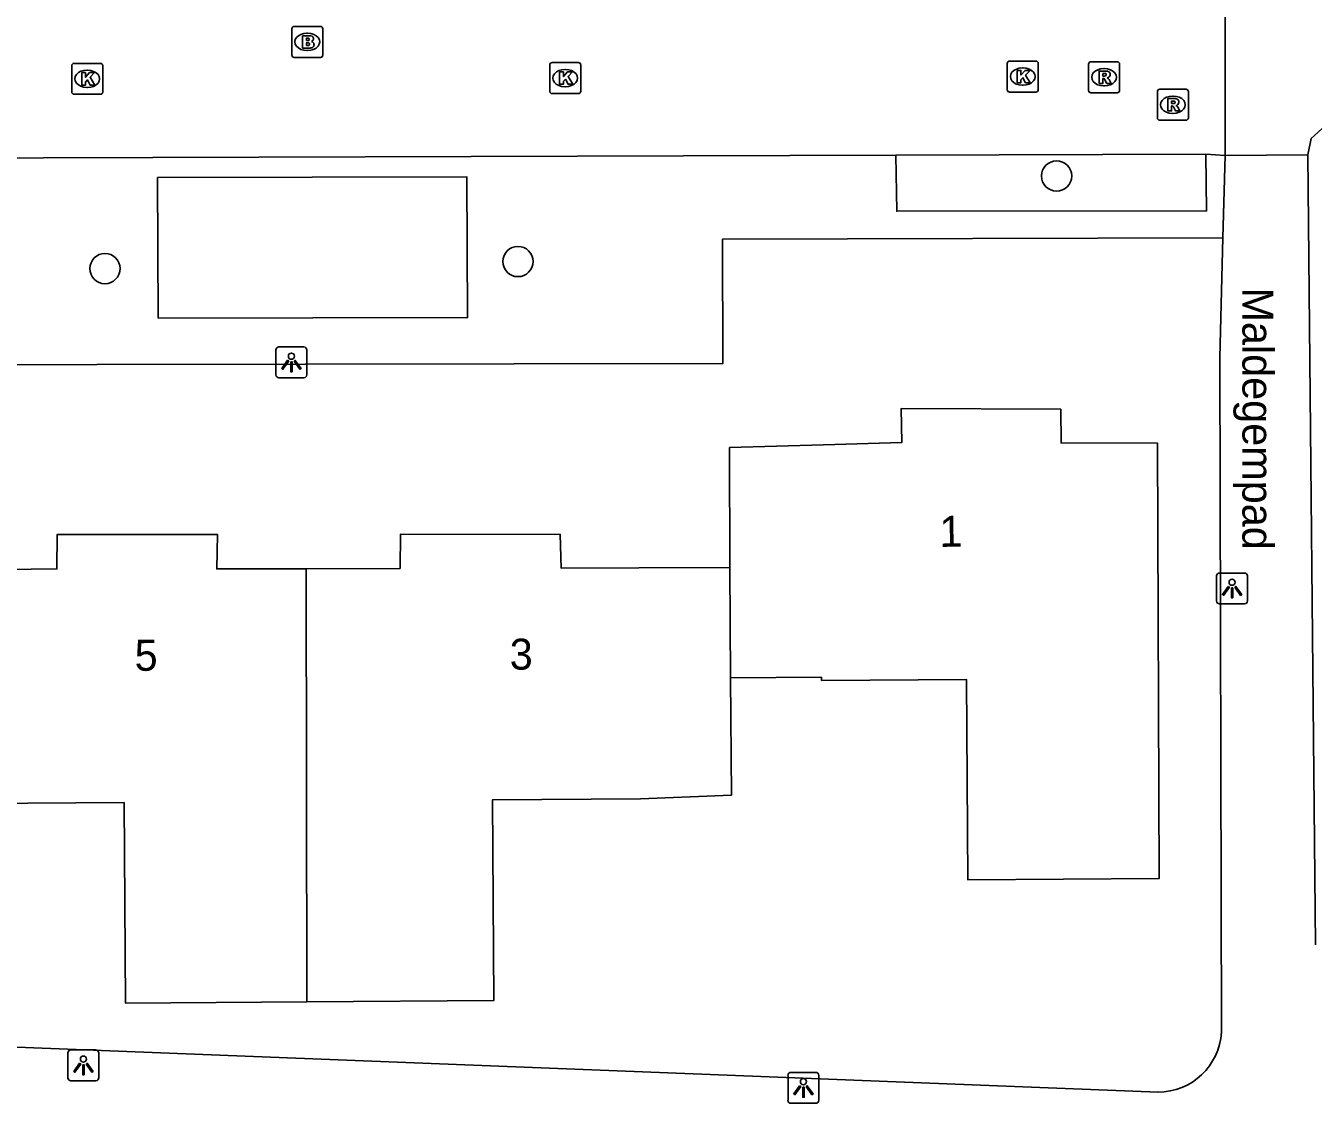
# Model space of a CAD drawing. Extents: x 160732 to 162105, y 387428 to 388479.
# Drawn here: x 161115.8 to 161157.41, y 387771.6 to 387806.41 of the extents above; entities that cross this region are included whole.
import ezdxf

# ---------------------------------------------------------------- set-up
doc = ezdxf.new("R2010")
doc.units = 0
for name, color, linetype in [('IMGEO_Boom', 7, 'Continuous'), ('IMGEO_Brandkraan', 7, 'Continuous'), ('IMGEO_Kolk', 7, 'Continuous'), ('IMGEO_Lichtpunt', 7, 'Continuous'), ('IMGEO_Openbare_ruimte_label', 7, 'Continuous'), ('IMGEO_Pand', 7, 'Continuous'), ('IMGEO_Pand_nummerreeks', 7, 'Continuous'), ('IMGEO_Rijbaan_lokaal_open', 7, 'Continuous'), ('IMGEO_Rioolput', 7, 'Continuous'), ('IMGEO_Voetpad_open', 7, 'Continuous')]:
    doc.layers.add(name, color=color, linetype=linetype)

msp = doc.modelspace()

# ---------------------------------------------------------------- linework, layer by layer
at = {"layer": 'IMGEO_Boom'}
for centre in [(161149.112, 387801.553), (161118.359, 387798.561), (161131.706, 387798.79)]:
    msp.add_circle(centre, 0.489, dxfattribs=at)
at = {"layer": 'IMGEO_Brandkraan'}
for p, q in [((161124.398, 387805.459), (161124.398, 387806.311)), ((161124.473, 387806.385), (161125.325, 387806.385)), ((161124.886, 387806.165), (161124.911, 387806.165)), ((161125.399, 387806.311), (161125.399, 387805.459)), ((161125.325, 387805.385), (161124.473, 387805.385)), ((161124.909, 387805.605), (161124.884, 387805.605))]:
    msp.add_line(p, q, dxfattribs=at)
for points in [[(161124.398, 387805.459), (161124.398, 387806.311)], [(161124.473, 387806.385), (161125.325, 387806.385)], [(161124.746, 387806.085), (161124.746, 387805.685), (161124.959, 387805.685)], [(161124.977, 387806.085), (161124.746, 387806.085)], [(161125.399, 387806.311), (161125.399, 387805.459)], [(161124.925, 387806.004), (161124.871, 387806.004), (161124.871, 387805.928)], [(161124.871, 387805.928), (161124.924, 387805.928)], [(161124.933, 387805.852), (161124.871, 387805.852), (161124.871, 387805.771)], [(161124.871, 387805.771), (161124.933, 387805.771)], [(161125.325, 387805.385), (161124.473, 387805.385)]]:
    msp.add_lwpolyline(points, dxfattribs=at)
for centre, radius, start, end in [((161124.475, 387806.309), 0.0765, 91.552, 178.448), ((161124.475, 387806.309), 0.0765, 91.552, 178.448), ((161124.981, 387805.94), 0.145, 59.4692, 91.5367), ((161125.006, 387805.987), 0.0922, 285.5137, 58.1501), ((161125.323, 387806.309), 0.0765, 1.552, 88.448), ((161125.323, 387806.309), 0.0765, 1.552, 88.448), ((161124.926, 387805.966), 0.0379, 267.8285, 90.9355), ((161124.934, 387805.811), 0.0404, 269.8759, 90.5077), ((161124.965, 387805.936), 0.251, 268.6676, 293.5347), ((161125.011, 387805.795), 0.105, 301.3115, 78.989), ((161124.475, 387805.461), 0.0765, 181.552, 268.448), ((161124.475, 387805.461), 0.0765, 181.552, 268.448), ((161125.323, 387805.461), 0.0765, 271.552, 358.448), ((161125.323, 387805.461), 0.0765, 271.552, 358.448)]:
    msp.add_arc(centre, radius, start, end, dxfattribs=at)
for centre, major_axis, ratio, start_param, end_param in [((161124.885, 387805.885), (-0.387, 0.002), 0.722429, 4.712389, 7.853982), ((161124.91, 387805.885), (-0.39, 0.002), 0.717154, 1.570796, 4.712389)]:
    msp.add_ellipse(centre, major_axis=major_axis, ratio=ratio, start_param=start_param, end_param=end_param, dxfattribs=at)
at = {"layer": 'IMGEO_Kolk'}
for p, q in [((161132.807, 387805.215), (161133.659, 387805.215)), ((161147.593, 387805.265), (161148.445, 387805.265)), ((161117.286, 387804.266), (161117.286, 387805.118)), ((161117.361, 387805.192), (161118.213, 387805.192)), ((161117.774, 387804.972), (161117.799, 387804.972)), ((161118.287, 387805.118), (161118.287, 387804.266)), ((161132.732, 387804.289), (161132.732, 387805.141)), ((161133.22, 387804.995), (161133.245, 387804.995)), ((161133.733, 387805.141), (161133.733, 387804.289)), ((161147.518, 387804.339), (161147.518, 387805.191)), ((161148.006, 387805.045), (161148.031, 387805.045)), ((161148.519, 387805.191), (161148.519, 387804.339)), ((161117.797, 387804.412), (161117.772, 387804.412)), ((161133.243, 387804.435), (161133.218, 387804.435)), ((161148.029, 387804.485), (161148.004, 387804.485)), ((161118.213, 387804.192), (161117.361, 387804.192)), ((161133.659, 387804.215), (161132.807, 387804.215)), ((161148.445, 387804.265), (161147.593, 387804.265))]:
    msp.add_line(p, q, dxfattribs=at)
for points in [[(161132.807, 387805.215), (161133.659, 387805.215)], [(161147.593, 387805.265), (161148.445, 387805.265)], [(161117.286, 387804.266), (161117.286, 387805.118)], [(161117.361, 387805.192), (161118.213, 387805.192)], [(161117.607, 387804.892), (161117.73, 387804.892), (161117.73, 387804.741), (161117.86, 387804.892), (161118.024, 387804.892), (161117.878, 387804.741), (161118.031, 387804.492), (161117.879, 387804.492), (161117.794, 387804.656), (161117.73, 387804.589), (161117.73, 387804.492), (161117.607, 387804.492), (161117.607, 387804.892)], [(161118.287, 387805.118), (161118.287, 387804.266)], [(161132.732, 387804.289), (161132.732, 387805.141)], [(161133.053, 387804.915), (161133.176, 387804.915), (161133.176, 387804.764), (161133.306, 387804.915), (161133.47, 387804.915), (161133.324, 387804.764), (161133.477, 387804.515), (161133.325, 387804.515), (161133.24, 387804.679), (161133.176, 387804.612), (161133.176, 387804.515), (161133.053, 387804.515), (161133.053, 387804.915)], [(161133.733, 387805.141), (161133.733, 387804.289)], [(161147.518, 387804.339), (161147.518, 387805.191)], [(161147.839, 387804.965), (161147.962, 387804.965), (161147.962, 387804.814), (161148.092, 387804.965), (161148.256, 387804.965), (161148.11, 387804.814), (161148.263, 387804.565), (161148.111, 387804.565), (161148.026, 387804.729), (161147.962, 387804.662), (161147.962, 387804.565), (161147.839, 387804.565), (161147.839, 387804.965)], [(161148.519, 387805.191), (161148.519, 387804.339)], [(161118.213, 387804.192), (161117.361, 387804.192)], [(161133.659, 387804.215), (161132.807, 387804.215)], [(161148.445, 387804.265), (161147.593, 387804.265)]]:
    msp.add_lwpolyline(points, dxfattribs=at)
for centre, start, end in [((161132.809, 387805.139), 91.552, 178.448), ((161132.809, 387805.139), 91.552, 178.448), ((161133.657, 387805.139), 1.552, 88.448), ((161133.657, 387805.139), 1.552, 88.448), ((161147.595, 387805.189), 91.552, 178.448), ((161147.595, 387805.189), 91.552, 178.448), ((161148.443, 387805.189), 1.552, 88.448), ((161148.443, 387805.189), 1.552, 88.448), ((161117.363, 387805.116), 91.552, 178.448), ((161117.363, 387805.116), 91.552, 178.448), ((161118.211, 387805.116), 1.552, 88.448), ((161118.211, 387805.116), 1.552, 88.448), ((161117.363, 387804.268), 181.552, 268.448), ((161117.363, 387804.268), 181.552, 268.448), ((161118.211, 387804.268), 271.552, 358.448), ((161118.211, 387804.268), 271.552, 358.448), ((161132.809, 387804.291), 181.552, 268.448), ((161132.809, 387804.291), 181.552, 268.448), ((161133.657, 387804.291), 271.552, 358.448), ((161133.657, 387804.291), 271.552, 358.448), ((161147.595, 387804.341), 181.552, 268.448), ((161147.595, 387804.341), 181.552, 268.448), ((161148.443, 387804.341), 271.552, 358.448), ((161148.443, 387804.341), 271.552, 358.448)]:
    msp.add_arc(centre, 0.0765, start, end, dxfattribs=at)
for centre, major_axis, ratio, start_param, end_param in [((161117.773, 387804.692), (-0.387, 0.002), 0.722429, 4.712389, 7.853982), ((161117.798, 387804.692), (-0.39, 0.002), 0.717154, 1.570796, 4.712389), ((161133.219, 387804.715), (-0.387, 0.002), 0.722429, 4.712389, 7.853982), ((161133.244, 387804.715), (-0.39, 0.002), 0.717154, 1.570796, 4.712389), ((161148.005, 387804.765), (-0.387, 0.002), 0.722429, 4.712389, 7.853982), ((161148.03, 387804.765), (-0.39, 0.002), 0.717154, 1.570796, 4.712389)]:
    msp.add_ellipse(centre, major_axis=major_axis, ratio=ratio, start_param=start_param, end_param=end_param, dxfattribs=at)
at = {"layer": 'IMGEO_Lichtpunt'}
for p, q in [((161123.886, 387795.934), (161123.886, 387795.127)), ((161123.886, 387795.934), (161123.886, 387795.127)), ((161124.788, 387796.029), (161123.98, 387796.029)), ((161124.788, 387796.029), (161123.98, 387796.029)), ((161124.882, 387795.127), (161124.882, 387795.934)), ((161124.882, 387795.127), (161124.882, 387795.934)), ((161123.98, 387795.033), (161124.788, 387795.033)), ((161123.98, 387795.033), (161124.788, 387795.033)), ((161154.285, 387788.631), (161154.285, 387787.824)), ((161154.285, 387788.631), (161154.285, 387787.824)), ((161155.187, 387788.726), (161154.379, 387788.726)), ((161155.187, 387788.726), (161154.379, 387788.726)), ((161155.281, 387787.824), (161155.281, 387788.631)), ((161155.281, 387787.824), (161155.281, 387788.631)), ((161154.379, 387787.73), (161155.187, 387787.73)), ((161154.379, 387787.73), (161155.187, 387787.73)), ((161117.164, 387773.226), (161117.164, 387772.419)), ((161117.164, 387773.226), (161117.164, 387772.419)), ((161118.066, 387773.321), (161117.258, 387773.321)), ((161118.066, 387773.321), (161117.258, 387773.321)), ((161118.16, 387772.419), (161118.16, 387773.226)), ((161118.16, 387772.419), (161118.16, 387773.226)), ((161140.433, 387772.499), (161140.433, 387771.692)), ((161140.433, 387772.499), (161140.433, 387771.692)), ((161141.335, 387772.594), (161140.527, 387772.594)), ((161141.335, 387772.594), (161140.527, 387772.594)), ((161141.429, 387771.692), (161141.429, 387772.499)), ((161141.429, 387771.692), (161141.429, 387772.499)), ((161117.258, 387772.325), (161118.066, 387772.325)), ((161117.258, 387772.325), (161118.066, 387772.325)), ((161140.527, 387771.598), (161141.335, 387771.598)), ((161140.527, 387771.598), (161141.335, 387771.598))]:
    msp.add_line(p, q, dxfattribs=at)
for points in [[(161124.26, 387795.598), (161124.299, 387795.57), (161124.111, 387795.308), (161124.073, 387795.335), (161124.26, 387795.598)], [(161124.362, 387795.55), (161124.409, 387795.55), (161124.409, 387795.228), (161124.362, 387795.228), (161124.362, 387795.55)], [(161124.472, 387795.57), (161124.51, 387795.597), (161124.697, 387795.335), (161124.658, 387795.307), (161124.472, 387795.57)], [(161154.659, 387788.295), (161154.698, 387788.267), (161154.51, 387788.005), (161154.472, 387788.032), (161154.659, 387788.295)], [(161154.761, 387788.247), (161154.808, 387788.247), (161154.808, 387787.925), (161154.761, 387787.925), (161154.761, 387788.247)], [(161154.871, 387788.267), (161154.909, 387788.294), (161155.096, 387788.032), (161155.057, 387788.004), (161154.871, 387788.267)], [(161117.538, 387772.89), (161117.577, 387772.862), (161117.389, 387772.6), (161117.351, 387772.627), (161117.538, 387772.89)], [(161117.64, 387772.842), (161117.687, 387772.842), (161117.687, 387772.52), (161117.64, 387772.52), (161117.64, 387772.842)], [(161117.75, 387772.862), (161117.788, 387772.889), (161117.975, 387772.627), (161117.936, 387772.599), (161117.75, 387772.862)], [(161140.807, 387772.163), (161140.846, 387772.135), (161140.658, 387771.873), (161140.62, 387771.9), (161140.807, 387772.163)], [(161140.909, 387772.115), (161140.956, 387772.115), (161140.956, 387771.793), (161140.909, 387771.793), (161140.909, 387772.115)], [(161141.019, 387772.135), (161141.057, 387772.162), (161141.244, 387771.9), (161141.205, 387771.872), (161141.019, 387772.135)]]:
    msp.add_lwpolyline(points, dxfattribs=at)
for centre in [(161124.385, 387795.732), (161154.784, 387788.429), (161117.663, 387773.024), (161140.932, 387772.297)]:
    msp.add_circle(centre, 0.0994, dxfattribs=at)
for centre, start, end in [((161123.98, 387795.934), 90, 180), ((161123.98, 387795.934), 90, 180), ((161124.788, 387795.934), 0, 90), ((161124.788, 387795.934), 0, 90), ((161123.98, 387795.127), 180, 270), ((161123.98, 387795.127), 180, 270), ((161124.788, 387795.127), 270, 0), ((161124.788, 387795.127), 270, 360), ((161154.379, 387788.631), 90, 180), ((161154.379, 387788.631), 90, 180), ((161155.187, 387788.631), 0, 90), ((161155.187, 387788.631), 0, 90), ((161154.379, 387787.824), 180, 270), ((161154.379, 387787.824), 180, 270), ((161155.187, 387787.824), 270, 0), ((161155.187, 387787.824), 270, 360), ((161117.258, 387773.226), 90, 180), ((161117.258, 387773.226), 90, 180), ((161118.066, 387773.226), 0, 90), ((161118.066, 387773.226), 0, 90), ((161117.258, 387772.419), 180, 270), ((161117.258, 387772.419), 180, 270), ((161118.066, 387772.419), 270, 0), ((161118.066, 387772.419), 270, 360), ((161140.527, 387772.499), 90, 180), ((161140.527, 387772.499), 90, 180), ((161141.335, 387772.499), 0, 90), ((161141.335, 387772.499), 0, 90), ((161140.527, 387771.692), 180, 270), ((161140.527, 387771.692), 180, 270), ((161141.335, 387771.692), 270, 0), ((161141.335, 387771.692), 270, 360)]:
    msp.add_arc(centre, 0.0946, start, end, dxfattribs=at)
at = {"layer": 'IMGEO_Pand'}
for points in [[(161138.55, 387788.904), (161138.546, 387792.778), (161141.585, 387792.866), (161144.111, 387792.94), (161144.087, 387794.039), (161149.245, 387794.015), (161149.256, 387792.929), (161152.37, 387792.925), (161152.425, 387778.856), (161146.246, 387778.812), (161146.201, 387785.29), (161141.517, 387785.257), (161141.516, 387785.357), (161138.577, 387785.336)], [(161111.349, 387788.812), (161114.306, 387788.83), (161116.808, 387788.861), (161116.819, 387789.976), (161122.001, 387789.97), (161121.971, 387788.861), (161124.864, 387788.867)], [(161124.864, 387788.867), (161127.896, 387788.873), (161127.913, 387789.986), (161133.073, 387789.976), (161133.101, 387788.886), (161135.613, 387788.894), (161138.55, 387788.904)], [(161124.88, 387774.876), (161124.864, 387788.867)], [(161138.577, 387785.336), (161138.55, 387788.904)], [(161124.88, 387774.876), (161119.021, 387774.834), (161118.976, 387781.312), (161114.292, 387781.279), (161114.291, 387781.379), (161111.253, 387781.358), (161111.237, 387783.65), (161111.351, 387783.652), (161111.35, 387785.376)], [(161138.577, 387785.336), (161138.605, 387781.549), (161135.666, 387781.43), (161130.883, 387781.397), (161130.931, 387774.919), (161124.88, 387774.876)]]:
    msp.add_lwpolyline(points, dxfattribs=at)
at = {"layer": 'IMGEO_Rijbaan_lokaal_open'}
for points in [[(161154.551, 387811.585), (161154.56, 387802.212)], [(161102.247, 387802.101), (161119.904, 387802.146), (161143.92, 387802.223)], [(161143.92, 387802.223), (161153.94, 387802.256)], [(161153.94, 387802.256), (161154.56, 387802.212)]]:
    msp.add_lwpolyline(points, dxfattribs=at)
at = {"layer": 'IMGEO_Rioolput'}
for p, q in [((161150.222, 387805.244), (161151.074, 387805.244)), ((161150.147, 387804.318), (161150.147, 387805.17)), ((161150.635, 387805.024), (161150.66, 387805.024)), ((161151.148, 387805.17), (161151.148, 387804.318)), ((161150.658, 387804.464), (161150.633, 387804.464)), ((161151.074, 387804.244), (161150.222, 387804.244)), ((161152.369, 387803.428), (161152.369, 387804.28)), ((161152.444, 387804.354), (161153.296, 387804.354)), ((161152.857, 387804.134), (161152.882, 387804.134)), ((161153.37, 387804.28), (161153.37, 387803.428)), ((161152.88, 387803.574), (161152.855, 387803.574)), ((161153.296, 387803.354), (161152.444, 387803.354))]:
    msp.add_line(p, q, dxfattribs=at)
for points in [[(161150.222, 387805.244), (161151.074, 387805.244)], [(161150.147, 387804.318), (161150.147, 387805.17)], [(161150.736, 387804.942), (161150.484, 387804.944), (161150.484, 387804.544)], [(161150.662, 387804.863), (161150.608, 387804.863), (161150.608, 387804.782)], [(161151.148, 387805.17), (161151.148, 387804.318)], [(161150.484, 387804.544), (161150.608, 387804.544), (161150.608, 387804.706), (161150.619, 387804.706)], [(161150.608, 387804.782), (161150.66, 387804.782)], [(161150.666, 387804.677), (161150.737, 387804.544), (161150.877, 387804.544), (161150.812, 387804.67)], [(161151.074, 387804.244), (161150.222, 387804.244)], [(161152.369, 387803.428), (161152.369, 387804.28)], [(161152.444, 387804.354), (161153.296, 387804.354)], [(161152.958, 387804.052), (161152.706, 387804.054), (161152.706, 387803.654)], [(161152.884, 387803.973), (161152.83, 387803.973), (161152.83, 387803.892)], [(161153.37, 387804.28), (161153.37, 387803.428)], [(161152.706, 387803.654), (161152.83, 387803.654), (161152.83, 387803.816), (161152.841, 387803.816)], [(161152.83, 387803.892), (161152.882, 387803.892)], [(161152.888, 387803.787), (161152.959, 387803.654), (161153.099, 387803.654), (161153.034, 387803.78)], [(161153.296, 387803.354), (161152.444, 387803.354)]]:
    msp.add_lwpolyline(points, dxfattribs=at)
for centre, radius, start, end in [((161150.224, 387805.168), 0.0765, 91.552, 178.448), ((161150.224, 387805.168), 0.0765, 91.552, 178.448), ((161151.072, 387805.168), 0.0765, 1.552, 88.448), ((161151.072, 387805.168), 0.0765, 1.552, 88.448), ((161150.668, 387804.767), 0.0964, 77.0061, 93.1865), ((161150.682, 387804.824), 0.0378, 276.6634, 79.6772), ((161150.735, 387804.832), 0.109, 350.3612, 89.416), ((161150.733, 387804.832), 0.112, 277.5842, 350.9817), ((161150.618, 387804.653), 0.0533, 26.0293, 88.6989), ((161150.644, 387804.971), 0.19, 274.7715, 282.9687), ((161150.717, 387804.617), 0.108, 29.5134, 73.7905), ((161150.224, 387804.32), 0.0765, 181.552, 268.448), ((161150.224, 387804.32), 0.0765, 181.552, 268.448), ((161151.072, 387804.32), 0.0765, 271.552, 358.448), ((161151.072, 387804.32), 0.0765, 271.552, 358.448), ((161152.446, 387804.278), 0.0765, 91.552, 178.448), ((161152.446, 387804.278), 0.0765, 91.552, 178.448), ((161152.89, 387803.877), 0.0964, 77.0061, 93.1865), ((161152.904, 387803.934), 0.0378, 276.6634, 79.6772), ((161152.957, 387803.942), 0.109, 350.3612, 89.416), ((161153.294, 387804.278), 0.0765, 1.552, 88.448), ((161153.294, 387804.278), 0.0765, 1.552, 88.448), ((161152.84, 387803.763), 0.0533, 26.0293, 88.6989), ((161152.866, 387804.081), 0.19, 274.7715, 282.9687), ((161152.955, 387803.942), 0.112, 277.5842, 350.9817), ((161152.939, 387803.727), 0.108, 29.5134, 73.7905), ((161152.446, 387803.43), 0.0765, 181.552, 268.448), ((161152.446, 387803.43), 0.0765, 181.552, 268.448), ((161153.294, 387803.43), 0.0765, 271.552, 358.448), ((161153.294, 387803.43), 0.0765, 271.552, 358.448)]:
    msp.add_arc(centre, radius, start, end, dxfattribs=at)
for centre, major_axis, ratio, start_param, end_param in [((161150.634, 387804.744), (-0.387, 0.002), 0.722429, 4.712389, 7.853982), ((161150.659, 387804.744), (-0.39, 0.002), 0.717154, 1.570796, 4.712389), ((161152.856, 387803.854), (-0.387, 0.002), 0.722429, 4.712389, 7.853982), ((161152.881, 387803.854), (-0.39, 0.002), 0.717154, 1.570796, 4.712389)]:
    msp.add_ellipse(centre, major_axis=major_axis, ratio=ratio, start_param=start_param, end_param=end_param, dxfattribs=at)
at = {"layer": 'IMGEO_Voetpad_open'}
for points in [[(161157.235, 387802.239), (161157.34, 387802.769), (161159.098, 387804.36), (161166.859, 387804.507)], [(161143.92, 387802.223), (161143.949, 387800.412), (161153.96, 387800.425), (161153.94, 387802.256)], [(161154.56, 387802.212), (161154.489, 387799.552)], [(161154.56, 387802.212), (161157.235, 387802.239)], [(161157.235, 387802.239), (161157.478, 387776.711)], [(161120.078, 387796.955), (161130.077, 387796.981), (161130.056, 387801.525), (161120.062, 387801.5), (161120.078, 387796.955)], [(161154.489, 387799.552), (161138.321, 387799.512), (161138.327, 387795.496), (161111.347, 387795.453), (161111.336, 387799.439), (161084.057, 387799.398), (161084.021, 387801.406), (161064.51, 387801.361)], [(161154.437, 387773.894), (161154.388, 387795.692), (161154.489, 387799.552)], [(161068.243, 387775.271), (161152.39, 387771.955)]]:
    msp.add_lwpolyline(points, dxfattribs=at)
msp.add_arc((161152.386, 387774.009), 2.054, 270.1037, 356.7922, dxfattribs=at)

# ---------------------------------------------------------------- texts
at = {"layer": 'IMGEO_Openbare_ruimte_label'}
msp.add_text('Maldegempad', height=1, rotation=270, dxfattribs=at).set_placement((161155.117, 387797.952))
at = {"layer": 'IMGEO_Pand_nummerreeks'}
for s, rotation, p in [('1', 0.6092, (161145.331, 387789.57)), ('5', 0.2005, (161119.32, 387785.568)), ('3', 0.1549, (161131.441, 387785.605))]:
    msp.add_text(s, height=1, rotation=rotation, dxfattribs=at).set_placement(p)

doc.saveas('drawing.dxf')
